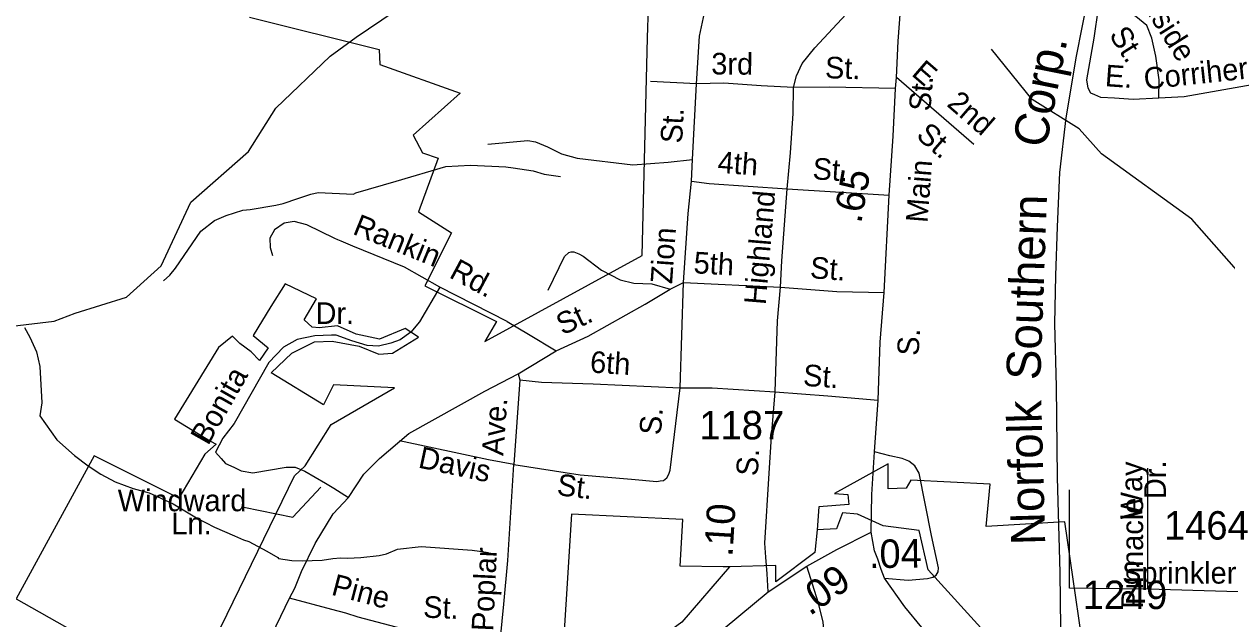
# Model space of a CAD drawing. Extents: x 1473865 to 1648260, y 639067 to 773536.
# Drawn here: x 1515215 to 1520496, y 653093 to 655705 of the extents above; entities that cross this region are included whole.
import ezdxf

# ---------------------------------------------------------------- set-up
doc = ezdxf.new("R2010")
doc.units = 0
for name, color, linetype in [('Exist Boundary Political City Limit New', 7, 'Continuous'), ('Exist Hydrographic Creek Single Shore', 7, 'Continuous'), ('Exist Hydrographic Misc Water Feature', 7, 'Continuous'), ('Exist Railroad Mainline', 7, 'Continuous'), ('Exist Railroad Mainline Label', 7, 'Continuous'), ('Exist Road Non-System Type 51', 7, 'Continuous'), ('Exist Road Non-System Type 51 Label', 7, 'Continuous'), ('Exist Road Secondary Mileage Hundredths English Label', 7, 'Continuous'), ('Exist Road Secondary Type 51 Attributed', 7, 'Continuous'), ('Exist Road Secondary Type 51 Label', 7, 'Continuous'), ('Exist Road Secondary Type 51 Number Label', 7, 'Continuous'), ('Map Preparation Boundary City Limit Buffer Line', 7, 'Continuous')]:
    doc.layers.add(name, color=color, linetype=linetype)

msp = doc.modelspace()

# ---------------------------------------------------------------- linework, layer by layer
at = {"layer": 'Exist Boundary Political City Limit New'}
for points in [[(1516204.5, 655735.2), (1516774, 655592.6), (1516777.2, 655526.4), (1517129.8, 655401.2), (1516923, 655217.3), (1516964.2, 655139.7), (1517032.9, 655116.1), (1516946, 654880.1), (1517091.5, 654788.1), (1516974.8, 654554.6), (1517288.4, 654399.2), (1517238.1, 654311.3), (1517928.8, 654687.9), (1517952.5, 655644.8), (1517956.1, 655778.6)], [(1516945.9, 654329.4), (1516888.4, 654368.1), (1516775.2, 654321.1), (1516673.1, 654343.2), (1516590.4, 654379.1), (1516510.4, 654370.8), (1516480, 654373.6), (1516444.1, 654406.7), (1516499.4, 654497.8), (1516361.4, 654564.1), (1516297.9, 654464.7), (1516220.6, 654337.7), (1516286.9, 654282.4), (1516248.2, 654227.2), (1516212.4, 654265.9), (1516162.8, 654301.8), (1516129.6, 654334.9), (1516068.9, 654285.2), (1515875.8, 653970.4), (1516033, 653873.7), (1516057.9, 653859.9), (1516008.1, 653815.8), (1515895, 653622.4), (1515522.6, 653808.4), (1515180.5, 653181.6), (1515426.1, 653041.9)], [(1516052.6, 653001.8), (1516402.5, 653720.3), (1516449.4, 653764.5), (1516562.5, 653946.8), (1516841.1, 654106.9), (1516573.5, 654120.8), (1516529.4, 654032.4), (1516300.4, 654173.2), (1516391.2, 654260.3), (1516490.6, 654310.1), (1516567.9, 654312.8), (1516686.5, 654290.7), (1516772.1, 654254.8), (1516832.8, 654260.3), (1516945.9, 654329.4)], [(1519857.5, 653015.6), (1519784.5, 653518.6), (1519439.4, 653497.9), (1519456.6, 653684.4), (1519108.1, 653701.7), (1519087.4, 653667.1), (1519008, 653663.7), (1519008, 653774.2), (1518773.4, 653642.9), (1518832, 653639.5), (1518835.5, 653594.6), (1518704, 653585.6), (1518697.1, 653483.6)], [(1518312.6, 653321), (1518284.1, 653321.5), (1518095.5, 653324.6), (1518107, 653529.6), (1517619, 653552.4), (1517569.2, 652759.1)], [(1519903.8, 652515), (1519184.8, 653308.9), (1519145.1, 653481.7), (1518986.8, 653500.9), (1518874.6, 653552.1), (1518808.8, 653558.6), (1518782.2, 653488.1), (1518697.1, 653483.6)], [(1518697.1, 653483.6), (1518686.8, 653384.1), (1518516.1, 653255.2), (1518516.1, 653327.2), (1518312.6, 653321)], [(1518697.1, 653483.6), (1518686.8, 653384.1), (1518516.1, 653255.2), (1518516.1, 653327.2), (1518312.6, 653321)], [(1518312.6, 653321), (1518102.9, 653078.4), (1517997.2, 653001.6), (1517569.2, 652759.1)]]:
    msp.add_lwpolyline(points, dxfattribs=at)
at = {"layer": 'Exist Hydrographic Creek Single Shore'}
for points in [[(1516672.2, 655647.3), (1517006.9, 655873.6), (1517386.9, 656243.4), (1517559.9, 656624), (1517918.9, 657151.8), (1518036.9, 657251.2)], [(1516320.9, 655336), (1516558.9, 655564.3), (1516672.2, 655647.3)], [(1520603.9, 654550.4), (1520341.9, 654847.9), (1519945.9, 655134.8), (1519847.9, 655245.2), (1519640.9, 655374.1), (1519461.9, 655594.4)], [(1513736.5, 653671.8), (1513817.8, 653745.2), (1513961.9, 653883.5), (1514073.8, 654088), (1514200.9, 654197), (1514460.9, 654283.7), (1514679.9, 654446.7), (1514805.9, 654493.4), (1514996.9, 654456.7), (1515162.9, 654377.9), (1515346.8, 654400.5), (1515438.9, 654434.7), (1515664.8, 654505.6), (1515816.9, 654643.7), (1515946.9, 654923.3), (1516200.8, 655144.7), (1516320.9, 655336)]]:
    msp.add_lwpolyline(points, dxfattribs=at)
at = {"layer": 'Exist Hydrographic Misc Water Feature'}
for points in [[(1516661.6, 654958.4), (1516671.5, 654964), (1516848.7, 655014.4), (1517065.9, 655079.2), (1517174.2, 655085), (1517330.4, 655077.6), (1517362.3, 655073.7), (1517450.2, 655060.5), (1517498, 655045.5), (1517569.8, 655035.9)], [(1515826.5, 654577.3), (1515855, 654602), (1515879.5, 654633.5), (1515990.4, 654795.3), (1516051.2, 654842.1), (1516102.6, 654863.5), (1516176, 654887.8), (1516208.1, 654891.1), (1516320.4, 654909), (1516352.6, 654916.4), (1516417, 654939.2), (1516473.2, 654958.1), (1516505.4, 654965.5), (1516661.6, 654958.4)], [(1515217, 654371.8), (1515240.2, 654329.7), (1515269, 654265.2), (1515283.8, 654201), (1515293, 654040.9), (1515283.9, 653985.1), (1515358.7, 653879.1), (1515436.7, 653810.4), (1515496, 653765.3), (1515551.2, 653728.2), (1515614.6, 653695.1), (1515694, 653665.6), (1515764.7, 653646.6), (1515868.9, 653598.4), (1515971.7, 653536.5), (1516050.9, 653495), (1516138.2, 653457.4), (1516177.9, 653440.7), (1516201.8, 653432.2), (1516281, 653390.8), (1516329.2, 653362.2), (1516332.4, 653357.8), (1516390.2, 653348.7), (1516436.2, 653347.9), (1516524.2, 653350.2), (1516570.3, 653357.4), (1516604.4, 653360.7), (1516635.4, 653360.1)], [(1516635.4, 653360.1), (1516693.4, 653363.1), (1516773.5, 653370.9), (1516805.6, 653378.9), (1516854, 653398.3), (1516958.3, 653410.5), (1517182, 653394.3), (1517213.9, 653390.1), (1517253.8, 653384.3)]]:
    msp.add_lwpolyline(points, dxfattribs=at)
at = {"layer": 'Exist Railroad Mainline'}
msp.add_lwpolyline([(1519950.5, 656067.4), (1519919.3, 655951.2), (1519884, 655816.6), (1519833.5, 655563.5), (1519789, 655293.3), (1519760.3, 655053.5), (1519750.3, 654815), (1519742.6, 654601.3), (1519739, 654388.9), (1519745.9, 654113.2), (1519750.9, 653713.1), (1519762.1, 653296.8), (1519767.8, 652811.8), (1519789.2, 652280.3), (1519792.6, 651838.1), (1519813, 651409.6), (1519812.2, 651184.5)], dxfattribs=at)
at = {"layer": 'Exist Road Non-System Type 51'}
for p, q in [((1518167.2, 655442.1), (1517965.5, 655451.7)), ((1518149.3, 655110.3), (1518167.2, 655442.1)), ((1519384.8, 655176.4), (1519045.6, 655470)), ((1518145.6, 655014.5), (1518149.3, 655110.3)), ((1518565.1, 654980.8), (1519012.5, 654952.8)), ((1517335.8, 654399.2), (1517040, 654549.3)), ((1518095, 654107.7), (1518109.8, 654569.2)), ((1517392.2, 654142.2), (1517365.7, 653770.8)), ((1517384.7, 654168.4), (1517392.2, 654142.2))]:
    msp.add_line(p, q, dxfattribs=at)
for points in [[(1518167.2, 655442.1), (1518181, 655651.7), (1518202.7, 655753.3), (1518239.8, 655814.6), (1518453.6, 656028.8)], [(1518592.9, 655426.3), (1518605.7, 655478), (1518630.8, 655531.6), (1518686.1, 655600.5), (1518824.7, 655748), (1519145.1, 656022.9)], [(1520196.5, 655379.7), (1520197.9, 655459.7), (1520183.6, 655563.9), (1520166.2, 655642.6), (1520144.6, 655698.3), (1520095.7, 655738), (1520034.4, 655775), (1519941.6, 655813.4)], [(1520196.5, 655379.7), (1520084.4, 655373.8), (1520001.6, 655379.7), (1519941.6, 655381.9), (1519916.4, 655394.5), (1519898.5, 655401.6), (1519886, 655423.3), (1519880.5, 655459.2), (1519912.8, 655642.6), (1519932.6, 655773.8)], [(1518592.9, 655426.3), (1518451, 655432.7), (1518286.9, 655444.9), (1518167.2, 655442.1)], [(1518565.1, 654980.8), (1518580.4, 655138.6), (1518591.4, 655311.5), (1518592.9, 655426.3)], [(1519040.7, 655421.7), (1518749.4, 655427.8), (1518592.9, 655426.3)], [(1520607.4, 655437.2), (1520308.5, 655385.7), (1520196.5, 655379.7)], [(1517250.6, 655176.6), (1517426.8, 655193.5), (1517460.7, 655186.8), (1517512.3, 655165.9), (1517573.7, 655134.9), (1517643.6, 655115.5), (1517886.9, 655087.1), (1518043.2, 655098.2), (1518149.3, 655110.3)], [(1518109.8, 654569.2), (1518131.1, 654872.7), (1518145.6, 655014.5)], [(1518145.6, 655014.5), (1518223.4, 655005.1), (1518565.1, 654980.8)], [(1518535.4, 654549.4), (1518541.5, 654665.3), (1518565.1, 654980.8)], [(1516658, 654729.2), (1516607.6, 654750.7), (1516592.4, 654757.1), (1516579.4, 654762.6), (1516456.4, 654822.6), (1516400.4, 654837.3), (1516356.5, 654830), (1516314.1, 654800.8), (1516293.3, 654765), (1516294.7, 654723), (1516306.2, 654688.9)], [(1517040, 654549.3), (1516885, 654637.3), (1516658, 654729.2)], [(1517515.2, 654536), (1517587.8, 654684.6), (1517606.2, 654702.2), (1517616.9, 654705), (1517628.3, 654704), (1517650.5, 654696.3), (1517669.9, 654685.1), (1517750.7, 654623.7), (1517831.9, 654582.2), (1517891.8, 654567.2), (1517971.6, 654563.6), (1518051.2, 654540.2)], [(1516190.4, 652760.9), (1516283.8, 652983.5), (1516380.9, 653183.8), (1516404.2, 653227.3), (1516432.7, 653301.1), (1516492.6, 653424.1), (1516572.6, 653554.8), (1516639.9, 653625.6), (1516706, 653728.5), (1516776.1, 653797.5), (1516904, 653907.2), (1517237.3, 654093.1), (1517384.7, 654168.4), (1517550.4, 654269.3), (1517691.6, 654334.7), (1517942, 654474.1), (1518051.2, 654540.2), (1518109.8, 654569.2), (1518535.4, 654549.4), (1518782.9, 654531), (1518990.4, 654526.4)], [(1517040, 654549.3), (1516950.3, 654397.6), (1516913.2, 654351.4)], [(1518512.2, 654089.3), (1518522.8, 654401.6), (1518535.4, 654549.4)], [(1517335.8, 654399.2), (1517429.7, 654343.6), (1517550.4, 654269.3)], [(1516913.2, 654351.4), (1516866.7, 654318.5), (1516825.7, 654303.3), (1516771, 654289.8), (1516720.6, 654293.8), (1516653.2, 654313.9), (1516585.2, 654338.7), (1516564.5, 654338.2), (1516490.8, 654336), (1516414.6, 654319.1), (1516353.9, 654286.1), (1516288.9, 654219.2), (1516136.8, 653951.5), (1516087.9, 653885.7), (1516056, 653824.6), (1516080.8, 653796.7), (1516099.3, 653775), (1516136.5, 653759.6), (1516167.7, 653743.2), (1516219.5, 653734.4), (1516365.5, 653759.6), (1516405.7, 653759.6)], [(1517392.2, 654142.2), (1517486.1, 654132.6), (1517713.8, 654124.4), (1518095, 654107.7)], [(1517365.7, 653770.8), (1517656.7, 653725.5), (1517882, 653706.4), (1517992.3, 653696.5), (1518007, 653699), (1518022.8, 653700.1), (1518036.4, 653712.6), (1518045.6, 653728.1), (1518051.1, 653746.4), (1518095, 654107.7)], [(1518095, 654107.7), (1518235.8, 654107.7), (1518512.2, 654089.3)], [(1518486, 653732.6), (1518495.7, 653894.3), (1518512.2, 654089.3)], [(1518512.2, 654089.3), (1518743.7, 654072.1), (1518965.3, 654052.8)], [(1517365.7, 653770.8), (1517254, 653790.9), (1516863.5, 653874)], [(1518992.6, 653271.1), (1519096.7, 653263.4), (1519180.9, 653270), (1519205.2, 653276.5), (1519218.8, 653284.6), (1519227.5, 653299.4), (1519229.4, 653316.8), (1519198.3, 653459.7), (1519145.2, 653732.7), (1519125.6, 653764.9), (1519099, 653785.9), (1519070.2, 653797.4), (1519016.5, 653808.9), (1518949.3, 653826.2)], [(1516405.7, 653759.6), (1516447.5, 653740.8), (1516538.7, 653689.3), (1516574.8, 653666.6), (1516639.9, 653625.6)], [(1517306.8, 653007.8), (1517321.4, 653156.9), (1517338.2, 653349.3), (1517365.7, 653770.8)], [(1520148.7, 653223.2), (1520148.7, 653607.3), (1520148.7, 653755.3)], [(1519804.9, 653227.2), (1519804.9, 653659.3)], [(1518706.1, 651440.6), (1518719.6, 651524.4), (1518723.8, 651642.4), (1518685.1, 652052.9), (1518680.5, 652254.9), (1518692.3, 652458.8), (1518735.8, 652881.9), (1518729.9, 653004.1), (1518723.2, 653078.1), (1518702.7, 653162.5), (1518651.8, 653324.9)], [(1520148.7, 653223.2), (1519804.9, 653227.2)], [(1520791.9, 653204), (1520148.7, 653223.2)], [(1516932.5, 653034.3), (1516681.4, 653100.5), (1516627.5, 653117.7), (1516566, 653133.7), (1516380.9, 653183.8)]]:
    msp.add_lwpolyline(points, dxfattribs=at)
at = {"layer": 'Exist Road Non-System Type 51 Label'}
msp.add_lwpolyline([(1516179.7, 653583.3), (1516394.9, 653539.4), (1516517.9, 653671.2)], dxfattribs=at)
at = {"layer": 'Exist Road Secondary Type 51 Attributed'}
for points in [[(1518990.4, 654526.4), (1519012.5, 654952.8), (1519031.2, 655212.3), (1519040.7, 655421.7), (1519045.6, 655470), (1519052.4, 655629.9), (1519063, 655765.8), (1519087.4, 655905.1), (1519145.1, 656022.9), (1519204.5, 656110), (1519288.7, 656188.4), (1519412.8, 656325.2), (1519583.6, 656476), (1519772.2, 656641.5), (1520094, 656941.3)], [(1518934.5, 653474.1), (1518936.8, 653639.3), (1518949.3, 653826.2), (1518965.3, 654052.8), (1518973.1, 654307.5), (1518990.4, 654526.4)], [(1518481.9, 653211.9), (1518476.9, 653290.6), (1518471.8, 653363.7), (1518467.4, 653424.8), (1518486, 653732.6)], [(1518481.9, 653211.9), (1518651.8, 653324.9), (1518782.8, 653397), (1518934.5, 653474.1)], [(1519717.7, 649431.9), (1519729.2, 649558.9), (1519725.9, 649848.3), (1519717.8, 650072.3), (1519710.2, 650550.5), (1519704.1, 650762.6), (1519705.3, 651060.5), (1519698.4, 651680.5), (1519697.6, 651883.1), (1519697.7, 652209.7), (1519680.6, 652313.5), (1519656.7, 652403.7), (1519612.7, 652490.1), (1519558.6, 652580.2), (1519485.9, 652657.6), (1519379.9, 652782.3), (1519082.5, 653145.7), (1518992.6, 653271.1), (1518977.9, 653309.1), (1518963.1, 653354.6), (1518948.3, 653392.2), (1518934.5, 653474.1)], [(1517290.3, 652574.3), (1517400.2, 652564.3), (1517496.7, 652560.8), (1517613, 652612.4), (1517723.8, 652658.4), (1518076.8, 652830), (1518113.9, 652891.3), (1518159, 652942.4), (1518223.9, 652997.3), (1518481.9, 653211.9)]]:
    msp.add_lwpolyline(points, dxfattribs=at)
at = {"layer": 'Map Preparation Boundary City Limit Buffer Line'}
for points in [[(1516204.5, 655735.2), (1516774, 655592.6), (1516777.2, 655526.4), (1517129.8, 655401.2), (1516923, 655217.3), (1516964.2, 655139.7), (1517032.9, 655116.1), (1516946, 654880.1), (1517091.5, 654788.1), (1516974.8, 654554.6), (1517288.4, 654399.2), (1517238.1, 654311.3), (1517928.8, 654687.9), (1517952.5, 655644.8), (1517956.1, 655778.6)], [(1516945.9, 654329.4), (1516888.4, 654368.1), (1516775.2, 654321.1), (1516673.1, 654343.2), (1516590.4, 654379.1), (1516510.4, 654370.8), (1516480, 654373.6), (1516444.1, 654406.7), (1516499.4, 654497.8), (1516361.4, 654564.1), (1516297.9, 654464.7), (1516220.6, 654337.7), (1516286.9, 654282.4), (1516248.2, 654227.2), (1516212.4, 654265.9), (1516162.8, 654301.8), (1516129.6, 654334.9), (1516068.9, 654285.2), (1515875.8, 653970.4), (1516033, 653873.7), (1516057.9, 653859.9), (1516008.1, 653815.8), (1515895, 653622.4), (1515522.6, 653808.4), (1515180.5, 653181.6), (1515426.1, 653041.9)], [(1516052.6, 653001.8), (1516402.5, 653720.3), (1516449.4, 653764.5), (1516562.5, 653946.8), (1516841.1, 654106.9), (1516573.5, 654120.8), (1516529.4, 654032.4), (1516300.4, 654173.2), (1516391.2, 654260.3), (1516490.6, 654310.1), (1516567.9, 654312.8), (1516686.5, 654290.7), (1516772.1, 654254.8), (1516832.8, 654260.3), (1516945.9, 654329.4)], [(1519857.5, 653015.6), (1519784.5, 653518.6), (1519439.4, 653497.9), (1519456.6, 653684.4), (1519108.1, 653701.7), (1519087.4, 653667.1), (1519008, 653663.7), (1519008, 653774.2), (1518773.4, 653642.9), (1518832, 653639.5), (1518835.5, 653594.6), (1518704, 653585.6), (1518697.1, 653483.6)], [(1518312.6, 653321), (1518284.1, 653321.5), (1518095.5, 653324.6), (1518107, 653529.6), (1517619, 653552.4), (1517569.2, 652759.1)], [(1519903.8, 652515), (1519184.8, 653308.9), (1519145.1, 653481.7), (1518986.8, 653500.9), (1518874.6, 653552.1), (1518808.8, 653558.6), (1518782.2, 653488.1), (1518697.1, 653483.6)], [(1518697.1, 653483.6), (1518686.8, 653384.1), (1518516.1, 653255.2), (1518516.1, 653327.2), (1518312.6, 653321)], [(1518697.1, 653483.6), (1518686.8, 653384.1), (1518516.1, 653255.2), (1518516.1, 653327.2), (1518312.6, 653321)], [(1518312.6, 653321), (1518102.9, 653078.4), (1517997.2, 653001.6), (1517569.2, 652759.1)]]:
    msp.add_lwpolyline(points, dxfattribs=at)

# ---------------------------------------------------------------- texts
at = {"layer": 'Exist Railroad Mainline Label'}
for s, rotation, p in [('Corp.', 78.7096, (1519700.5, 655155.7)), ('Southern', 87.9325, (1519676.7, 654139.7)), ('Norfolk', 91.5742, (1519698.5, 653418.9))]:
    msp.add_text(s, height=150, rotation=rotation, dxfattribs=at).set_placement(p)
at = {"layer": 'Exist Road Non-System Type 51 Label'}
for s, rotation, p in [('Hillside', 302.1968, (1520066.5, 655876.8)), ('St.', 302.1968, (1519976.1, 655657.3)), ('3rd', 359.5697, (1518231.8, 655483.6)), ('St.', 358.1772, (1518730.3, 655467.1)), ('E.', 319.1263, (1519106.7, 655482.2)), ('Corriher', 6.1332, (1520135.8, 655416.6)), ('E.', 355.9414, (1519958.4, 655432.1)), ('2nd', 319.1263, (1519261.8, 655348)), ('St.', 86.9114, (1518103.7, 655179)), ('St.', 319.1263, (1519126.8, 655209)), ('4th', 355.9318, (1518257.7, 655052)), ('St.', 356.4148, (1518674.8, 655023.3)), ('Highland', 85.152, (1518470.7, 654469.6)), ('Rankin', 337.9527, (1516653, 654784.3)), ('Zion', 85.9792, (1518059.9, 654562)), ('5th', 356.6789, (1518152.6, 654610.7)), ('Rd.', 331.7444, (1517076.8, 654594.2)), ('St.', 355.7493, (1518663.3, 654589.2)), ('Dr.', 359.5753, (1516494.3, 654388.1)), ('St.', 24.8499, (1517579, 654336.8)), ('6th', 356.4535, (1517697.9, 654174.6)), ('Bonita', 60.3975, (1516023, 653850.8)), ('St.', 356.0291, (1518632.9, 654116.6)), ('Ave.', 85.9174, (1517319, 653807.3)), ('S.', 85.7548, (1518010.7, 653898)), ('Davis', 347.9844, (1516941.5, 653758)), ('S.', 86.5514, (1518435.8, 653718.4)), ('Way ', 90, (1520123.9, 653530)), ('Dr.', 90, (1520227.9, 653619)), ('St.', 353.061, (1517551, 653636.7)), ('Pinnacle', 90, (1520127.9, 653137.6)), ('Poplar', 87.3436, (1517274.4, 653037.2)), ('Pine', 345.4244, (1516559.7, 653199.6)), ('St.', 357.6716, (1516965.7, 653098.8))]:
    msp.add_text(s, height=95, rotation=rotation, dxfattribs=at).set_placement(p)
for s, p in [('Windward', (1515626.1, 653565.5)), ('Ln.', (1515861.6, 653464.5)), ('Sprinkler', (1520035.9, 653247.7))]:
    msp.add_text(s, height=95, dxfattribs=at).set_placement(p)
at = {"layer": 'Exist Road Secondary Mileage Hundredths English Label'}
for s, rotation, p in [('.65', 79.8639, (1518889.8, 654826.2)), ('.10', 86.5515, (1518325, 653363.8)), ('.04', 0.7048, (1518924.8, 653315.6)), ('.09', 35.1256, (1518664.3, 653103.6))]:
    msp.add_text(s, height=125, rotation=rotation, dxfattribs=at).set_placement(p)
at = {"layer": 'Exist Road Secondary Type 51 Label'}
for s, rotation, p in [('St.', 85.5618, (1519194.1, 655319.7)), ('Main', 85.5004, (1519180.7, 654830)), ('S.', 86.9166, (1519142.4, 654246.5))]:
    msp.add_text(s, height=95, rotation=rotation, dxfattribs=at).set_placement(p)
at = {"layer": 'Exist Road Secondary Type 51 Number Label'}
for s, p in [('1187', (1518179.9, 653881.1)), ('1464', (1520219.8, 653441)), ('1249', (1519862.6, 653136))]:
    msp.add_text(s, height=125, dxfattribs=at).set_placement(p)

doc.saveas('drawing.dxf')
